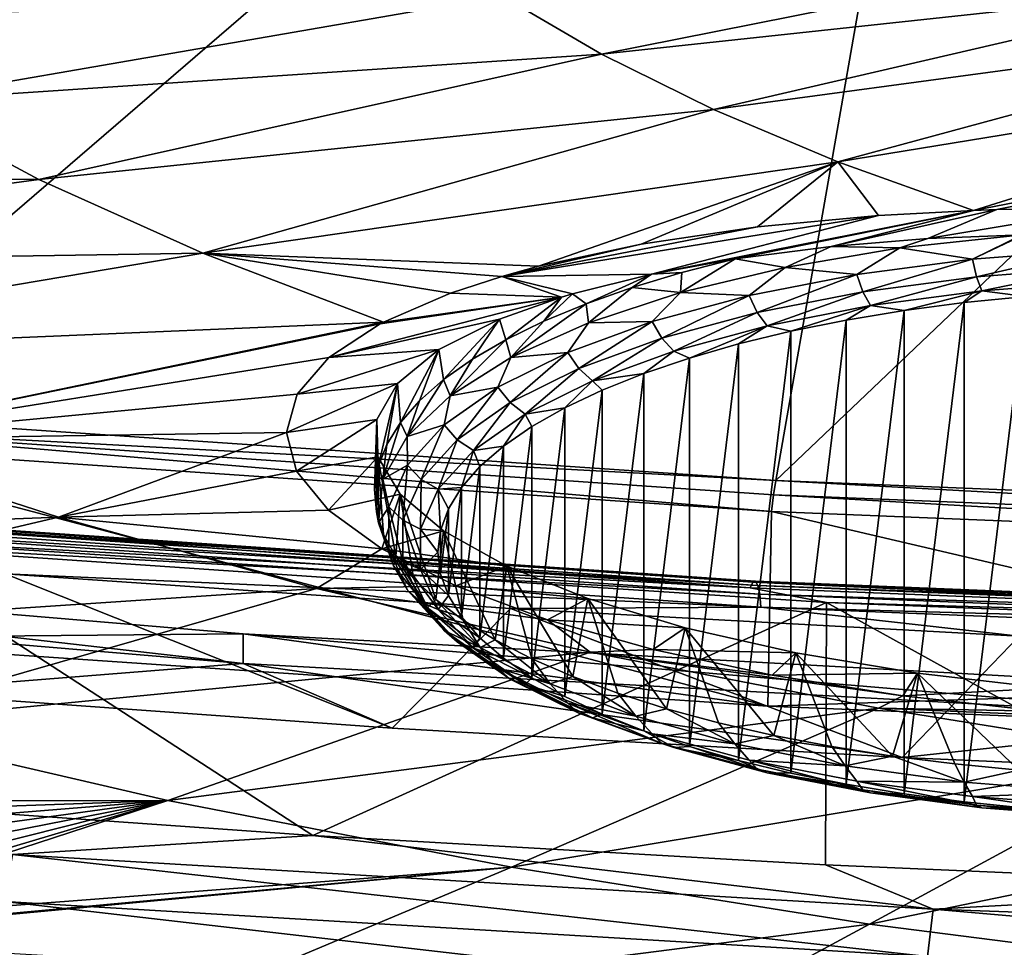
# Model space of a CAD drawing. Header units: metres. Extents: x -92 to 264, y -100 to 50.
# Tile 409 of 656: x 186.82 to 191.49, y -23.99 to -19.58. Entities that reach past the tile are written whole.
import ezdxf

# ---------------------------------------------------------------- set-up
doc = ezdxf.new("R2010")
doc.units = ezdxf.units.M
doc.layers.add('solid_21062050_01', color=7, linetype='CONTINUOUS')

msp = doc.modelspace()

# ---------------------------------------------------------------- linework, layer by layer
at = {"layer": 'solid_21062050_01'}
for points in [[(187.03862, -16.30197, 223.882599), (182.852875, -15.885271, 222.725174), (181.052353, -21.00259, 228.349548)], [(187.03862, -16.30197, 223.882599), (181.052353, -21.00259, 228.349548), (185.683792, -21.45019, 229.592804)], [(191.310776, -16.601612, 224.71489), (187.03862, -16.30197, 223.882599), (185.683792, -21.45019, 229.592804)], [(191.310776, -16.601612, 224.71489), (185.683792, -21.45019, 229.592804), (190.405441, -21.771935, 230.486496)], [(195.640869, -16.7822, 225.216492), (191.310776, -16.601612, 224.71489), (190.405441, -21.771935, 230.486496)], [(195.640869, -16.7822, 225.216492), (190.405441, -21.771935, 230.486496), (195.187561, -21.965796, 231.024963)], [(189.57692, -19.746389, 174.524399), (189.105804, -19.470173, 173.757187), (192.298965, -19.205761, 172.466309)], [(189.57692, -19.746389, 174.524399), (192.298965, -19.205761, 172.466309), (192.681702, -19.410786, 173.035782)], [(190.108948, -20.009607, 175.255508), (189.57692, -19.746389, 174.524399), (192.681702, -19.410786, 173.035782)], [(190.108948, -20.009607, 175.255508), (192.681702, -19.410786, 173.035782), (193.111908, -19.604712, 173.574432)], [(185.613922, -19.582611, 174.840195), (189.105804, -19.470173, 173.757187), (186.214554, -19.970907, 175.918732)], [(186.214554, -19.970907, 175.918732), (189.105804, -19.470173, 173.757187), (189.57692, -19.746389, 174.524399)], [(190.698776, -20.258287, 175.946259), (190.108948, -20.009607, 175.255508), (193.111908, -19.604712, 173.574432)], [(190.698776, -20.258287, 175.946259), (193.111908, -19.604712, 173.574432), (193.586792, -19.786283, 174.078766)], [(186.214554, -19.970907, 175.918732), (189.57692, -19.746389, 174.524399), (186.906342, -20.341391, 176.947784)], [(186.906342, -20.341391, 176.947784), (189.57692, -19.746389, 174.524399), (190.108948, -20.009607, 175.255508)], [(191.343399, -20.488539, 176.584641), (190.698776, -20.258287, 175.946259), (193.586792, -19.786283, 174.078766)], [(191.343399, -20.488539, 176.584641), (193.586792, -19.786283, 174.078766), (194.103256, -19.954323, 174.545517)], [(191.4543, -20.484781, 176.555908), (191.343399, -20.488539, 176.584641), (194.103256, -19.954323, 174.545517)], [(191.993927, -20.478231, 176.457092), (191.4543, -20.484781, 176.555908), (194.103256, -19.954323, 174.545517)], [(183.011429, -20.300306, 177.843094), (186.214554, -19.970907, 175.918732), (186.906342, -20.341391, 176.947784)], [(186.906342, -20.341391, 176.947784), (190.108948, -20.009607, 175.255508), (187.684677, -20.691608, 177.920563)], [(187.684677, -20.691608, 177.920563), (190.108948, -20.009607, 175.255508), (190.698776, -20.258287, 175.946259)], [(189.277618, -20.754227, 177.802582), (187.684677, -20.691608, 177.920563), (190.698776, -20.258287, 175.946259)], [(189.766327, -20.648727, 177.365646), (189.277618, -20.754227, 177.802582), (190.698776, -20.258287, 175.946259)], [(190.317886, -20.566957, 177.00267), (189.766327, -20.648727, 177.365646), (190.698776, -20.258287, 175.946259)], [(190.893051, -20.512718, 176.732437), (190.317886, -20.566957, 177.00267), (190.698776, -20.258287, 175.946259)], [(190.893051, -20.512718, 176.732437), (190.698776, -20.258287, 175.946259), (191.343399, -20.488539, 176.584641)], [(183.858627, -20.751266, 179.095673), (183.011429, -20.300306, 177.843094), (186.906342, -20.341391, 176.947784)], [(183.858627, -20.751266, 179.095673), (186.906342, -20.341391, 176.947784), (187.684677, -20.691608, 177.920563)], [(190.893051, -20.512718, 176.732437), (189.10405, -20.801937, 177.99353), (190.317886, -20.566957, 177.00267)], [(189.815475, -20.791136, 177.824905), (189.10405, -20.801937, 177.99353), (190.893051, -20.512718, 176.732437)], [(189.815475, -20.791136, 177.824905), (190.893051, -20.512718, 176.732437), (191.343399, -20.488539, 176.584641)], [(189.815475, -20.791136, 177.824905), (191.343399, -20.488539, 176.584641), (190.211411, -20.718517, 177.515991)], [(190.667374, -20.659945, 177.247498), (190.211411, -20.718517, 177.515991), (191.343399, -20.488539, 176.584641)], [(190.667374, -20.659945, 177.247498), (191.343399, -20.488539, 176.584641), (191.4543, -20.484781, 176.555908)], [(190.667374, -20.659945, 177.247498), (191.4543, -20.484781, 176.555908), (191.126892, -20.622725, 177.052734)], [(191.126892, -20.622725, 177.052734), (191.4543, -20.484781, 176.555908), (191.993927, -20.478231, 176.457092)], [(191.126892, -20.622725, 177.052734), (191.993927, -20.478231, 176.457092), (191.574051, -20.604012, 176.924149)], [(190.317886, -20.566957, 177.00267), (189.10405, -20.801937, 177.99353), (189.766327, -20.648727, 177.365646)], [(191.126892, -20.622725, 177.052734), (191.574051, -20.604012, 176.924149), (190.993927, -20.667137, 177.099609)], [(191.337891, -20.719572, 176.998138), (190.993927, -20.667137, 177.099609), (191.574051, -20.604012, 176.924149)], [(191.337891, -20.719572, 176.998138), (191.574051, -20.604012, 176.924149), (191.585175, -20.603748, 176.921646)], [(191.912384, -20.675156, 176.874771), (191.337891, -20.719572, 176.998138), (191.585175, -20.603748, 176.921646)], [(189.766327, -20.648727, 177.365646), (189.10405, -20.801937, 177.99353), (189.277618, -20.754227, 177.802582)], [(190.667374, -20.659945, 177.247498), (190.449173, -20.759491, 177.356125), (190.211411, -20.718517, 177.515991)], [(190.667374, -20.659945, 177.247498), (190.993927, -20.667137, 177.099609), (190.449173, -20.759491, 177.356125)], [(190.667374, -20.659945, 177.247498), (191.126892, -20.622725, 177.052734), (190.993927, -20.667137, 177.099609)], [(184.809921, -21.177746, 180.280273), (183.858627, -20.751266, 179.095673), (187.684677, -20.691608, 177.920563)], [(184.809921, -21.177746, 180.280273), (187.684677, -20.691608, 177.920563), (188.542496, -21.0189, 178.829849)], [(188.860947, -20.881393, 178.305038), (188.542496, -21.0189, 178.829849), (187.684677, -20.691608, 177.920563)], [(189.10405, -20.801937, 177.99353), (188.860947, -20.881393, 178.305038), (187.684677, -20.691608, 177.920563)], [(189.277618, -20.754227, 177.802582), (189.10405, -20.801937, 177.99353), (187.684677, -20.691608, 177.920563)], [(190.789352, -20.792498, 177.200699), (190.449173, -20.759491, 177.356125), (190.993927, -20.667137, 177.099609)], [(191.337891, -20.719572, 176.998138), (190.789352, -20.792498, 177.200699), (190.993927, -20.667137, 177.099609)], [(191.357468, -20.803566, 177.0354), (191.337891, -20.719572, 176.998138), (191.912384, -20.675156, 176.874771)], [(191.922287, -20.759897, 176.914108), (191.357468, -20.803566, 177.0354), (191.912384, -20.675156, 176.874771)], [(189.815475, -20.791136, 177.824905), (190.211411, -20.718517, 177.515991), (189.959213, -20.783283, 177.695892)], [(189.952332, -20.878889, 177.687775), (189.959213, -20.783283, 177.695892), (190.211411, -20.718517, 177.515991)], [(190.449173, -20.759491, 177.356125), (189.952332, -20.878889, 177.687775), (190.211411, -20.718517, 177.515991)], [(190.818192, -20.875261, 177.234543), (190.789352, -20.792498, 177.200699), (191.337891, -20.719572, 176.998138)], [(191.357468, -20.803566, 177.0354), (190.818192, -20.875261, 177.234543), (191.337891, -20.719572, 176.998138)], [(189.438904, -20.885246, 178.2061), (189.10405, -20.801937, 177.99353), (189.815475, -20.791136, 177.824905)], [(189.438904, -20.885246, 178.2061), (189.815475, -20.791136, 177.824905), (189.504028, -20.93202, 178.109024)], [(189.815475, -20.791136, 177.824905), (189.722931, -20.854599, 177.893982), (189.504028, -20.93202, 178.109024)], [(189.952332, -20.878889, 177.687775), (189.722931, -20.854599, 177.893982), (189.959213, -20.783283, 177.695892)], [(189.815475, -20.791136, 177.824905), (189.959213, -20.783283, 177.695892), (189.722931, -20.854599, 177.893982)], [(190.279022, -20.892302, 177.477905), (189.952332, -20.878889, 177.687775), (190.449173, -20.759491, 177.356125)], [(190.789352, -20.792498, 177.200699), (190.279022, -20.892302, 177.477905), (190.449173, -20.759491, 177.356125)], [(190.316467, -20.973383, 177.50708), (190.279022, -20.892302, 177.477905), (190.789352, -20.792498, 177.200699)], [(190.818192, -20.875261, 177.234543), (190.316467, -20.973383, 177.50708), (190.789352, -20.792498, 177.200699)], [(191.382156, -20.870745, 177.096268), (191.357468, -20.803566, 177.0354), (191.922287, -20.759897, 176.914108)], [(191.934769, -20.82802, 176.9776), (191.382156, -20.870745, 177.096268), (191.922287, -20.759897, 176.914108)], [(189.388184, -20.900389, 178.266052), (188.860947, -20.881393, 178.305038), (189.10405, -20.801937, 177.99353)], [(189.388184, -20.900389, 178.266052), (189.10405, -20.801937, 177.99353), (189.438904, -20.885246, 178.2061)], [(190.854523, -20.940891, 177.291107), (190.818192, -20.875261, 177.234543), (191.357468, -20.803566, 177.0354)], [(191.382156, -20.870745, 177.096268), (190.854523, -20.940891, 177.291107), (191.357468, -20.803566, 177.0354)], [(191.934769, -20.82802, 176.9776), (191.592407, -20.897009, 177.126129), (191.382156, -20.870745, 177.096268)], [(189.388184, -20.900389, 178.266052), (188.542496, -21.0189, 178.829849), (188.860947, -20.881393, 178.305038)], [(189.438904, -20.885246, 178.2061), (189.504028, -20.93202, 178.109024), (189.303879, -21.01506, 178.339676)], [(189.388184, -20.900389, 178.266052), (189.438904, -20.885246, 178.2061), (189.303879, -21.01506, 178.339676)], [(189.515015, -21.022543, 178.086777), (189.504028, -20.93202, 178.109024), (189.722931, -20.854599, 177.893982)], [(189.952332, -20.878889, 177.687775), (189.515015, -21.022543, 178.086777), (189.722931, -20.854599, 177.893982)], [(189.818314, -21.016756, 177.823593), (189.515015, -21.022543, 178.086777), (189.952332, -20.878889, 177.687775)], [(190.279022, -20.892302, 177.477905), (189.818314, -21.016756, 177.823593), (189.952332, -20.878889, 177.687775)], [(189.863525, -21.095737, 177.846939), (189.818314, -21.016756, 177.823593), (190.279022, -20.892302, 177.477905)], [(190.316467, -20.973383, 177.50708), (189.863525, -21.095737, 177.846939), (190.279022, -20.892302, 177.477905)], [(190.363647, -21.036892, 177.55777), (190.316467, -20.973383, 177.50708), (190.818192, -20.875261, 177.234543)], [(190.854523, -20.940891, 177.291107), (190.363647, -21.036892, 177.55777), (190.818192, -20.875261, 177.234543)], [(191.382156, -20.870745, 177.096268), (191.014389, -20.964184, 177.312714), (190.854523, -20.940891, 177.291107)], [(191.382156, -20.870745, 177.096268), (191.299301, -20.926546, 177.208176), (191.014389, -20.964184, 177.312714)], [(191.382156, -20.870745, 177.096268), (191.592407, -20.897009, 177.126129), (191.299301, -20.926546, 177.208176)], [(189.388184, -20.900389, 178.266052), (188.282852, -21.187977, 179.45668), (188.5271, -21.026958, 178.860138)], [(189.093643, -21.004639, 178.671127), (188.282852, -21.187977, 179.45668), (189.388184, -20.900389, 178.266052)], [(189.388184, -20.900389, 178.266052), (188.5271, -21.026958, 178.860138), (188.542496, -21.0189, 178.829849)], [(189.093643, -21.004639, 178.671127), (189.388184, -20.900389, 178.266052), (189.123734, -21.103203, 178.584503)], [(189.388184, -20.900389, 178.266052), (189.303879, -21.01506, 178.339676), (189.123734, -21.103203, 178.584503)], [(189.147446, -21.187094, 178.543839), (189.303879, -21.01506, 178.339676), (189.504028, -20.93202, 178.109024)], [(189.515015, -21.022543, 178.086777), (189.147446, -21.187094, 178.543839), (189.504028, -20.93202, 178.109024)], [(191.014389, -23.259909, 183.689346), (191.014389, -20.964184, 177.312714), (191.299301, -20.926546, 177.208176)], [(191.299301, -23.297544, 183.793884), (191.014389, -23.259909, 183.689346), (191.299301, -20.926546, 177.208176)], [(191.299301, -23.297544, 183.793884), (191.299301, -20.926546, 177.208176), (191.592407, -20.897009, 177.126129)], [(191.592407, -23.327082, 183.875931), (191.299301, -23.297544, 183.793884), (191.592407, -20.897009, 177.126129)], [(189.920486, -21.156605, 177.890274), (189.863525, -21.095737, 177.846939), (190.316467, -20.973383, 177.50708)], [(190.363647, -21.036892, 177.55777), (189.920486, -21.156605, 177.890274), (190.316467, -20.973383, 177.50708)], [(190.854523, -20.940891, 177.291107), (190.476807, -21.062687, 177.586319), (190.363647, -21.036892, 177.55777)], [(190.854523, -20.940891, 177.291107), (190.739594, -21.009666, 177.439056), (190.476807, -21.062687, 177.586319)], [(190.739578, -23.214424, 183.563004), (190.739594, -21.009666, 177.439056), (191.014389, -20.964184, 177.312714)], [(191.014389, -23.259909, 183.689346), (190.739578, -23.214424, 183.563004), (191.014389, -20.964184, 177.312714)], [(190.854523, -20.940891, 177.291107), (191.014389, -20.964184, 177.312714), (190.739594, -21.009666, 177.439056)], [(185.859161, -21.576994, 181.389221), (184.809921, -21.177746, 180.280273), (188.542496, -21.0189, 178.829849)], [(185.859161, -21.576994, 181.389221), (188.542496, -21.0189, 178.829849), (188.5271, -21.026958, 178.860138)], [(185.859161, -21.576994, 181.389221), (188.5271, -21.026958, 178.860138), (188.282852, -21.187977, 179.45668)], [(188.805634, -21.149656, 179.217667), (188.282852, -21.187977, 179.45668), (189.093643, -21.004639, 178.671127)], [(188.805634, -21.149656, 179.217667), (189.093643, -21.004639, 178.671127), (188.82785, -21.292549, 179.110428)], [(189.093643, -21.004639, 178.671127), (188.964737, -21.195892, 178.841949), (188.82785, -21.292549, 179.110428)], [(189.093643, -21.004639, 178.671127), (189.123734, -21.103203, 178.584503), (188.964737, -21.195892, 178.841949)], [(189.147446, -21.187094, 178.543839), (189.123734, -21.103203, 178.584503), (189.303879, -21.01506, 178.339676)], [(189.417511, -21.163078, 178.230026), (189.147446, -21.187094, 178.543839), (189.515015, -21.022543, 178.086777)], [(189.818314, -21.016756, 177.823593), (189.417511, -21.163078, 178.230026), (189.515015, -21.022543, 178.086777)], [(189.469482, -21.239594, 178.246521), (189.417511, -21.163078, 178.230026), (189.818314, -21.016756, 177.823593)], [(189.863525, -21.095737, 177.846939), (189.469482, -21.239594, 178.246521), (189.818314, -21.016756, 177.823593)], [(190.476807, -23.161406, 183.415741), (190.476807, -21.062687, 177.586319), (190.739594, -21.009666, 177.439056)], [(190.739578, -23.214424, 183.563004), (190.476807, -23.161406, 183.415741), (190.739594, -21.009666, 177.439056)], [(190.363647, -21.036892, 177.55777), (189.994385, -21.189842, 177.939514), (189.920486, -21.156605, 177.890274)], [(190.363647, -21.036892, 177.55777), (190.227814, -21.122887, 177.75354), (189.994385, -21.189842, 177.939514)], [(190.363647, -21.036892, 177.55777), (190.476807, -21.062687, 177.586319), (190.227814, -21.122887, 177.75354)], [(190.227814, -23.101204, 183.24852), (190.227814, -21.122887, 177.75354), (190.476807, -21.062687, 177.586319)], [(190.476807, -23.161406, 183.415741), (190.227814, -23.101204, 183.24852), (190.476807, -21.062687, 177.586319)], [(188.858215, -21.3687, 179.048264), (188.964737, -21.195892, 178.841949), (189.123734, -21.103203, 178.584503)], [(189.147446, -21.187094, 178.543839), (188.858215, -21.3687, 179.048264), (189.123734, -21.103203, 178.584503)], [(189.534958, -21.297352, 178.281219), (189.469482, -21.239594, 178.246521), (189.863525, -21.095737, 177.846939)], [(189.920486, -21.156605, 177.890274), (189.534958, -21.297352, 178.281219), (189.863525, -21.095737, 177.846939)], [(189.99437, -23.034248, 183.062546), (189.994385, -21.189842, 177.939514), (190.227814, -21.122887, 177.75354)], [(190.227814, -23.101204, 183.24852), (189.99437, -23.034248, 183.062546), (190.227814, -21.122887, 177.75354)], [(188.805634, -21.149656, 179.217667), (188.132889, -21.361599, 180.084152), (188.282852, -21.187977, 179.45668)], [(188.60817, -21.310711, 179.807571), (188.132889, -21.361599, 180.084152), (188.805634, -21.149656, 179.217667)], [(188.60817, -21.310711, 179.807571), (188.805634, -21.149656, 179.217667), (188.623779, -21.495327, 179.67366)], [(188.805634, -21.149656, 179.217667), (188.713959, -21.392569, 179.388245), (188.623779, -21.495327, 179.67366)], [(188.805634, -21.149656, 179.217667), (188.82785, -21.292549, 179.110428), (188.713959, -21.392569, 179.388245)], [(189.417511, -21.163078, 178.230026), (189.085571, -21.328001, 178.68811), (189.147446, -21.187094, 178.543839)], [(189.143127, -21.401737, 178.696884), (189.085571, -21.328001, 178.68811), (189.417511, -21.163078, 178.230026)], [(189.469482, -21.239594, 178.246521), (189.143127, -21.401737, 178.696884), (189.417511, -21.163078, 178.230026)], [(189.920486, -21.156605, 177.890274), (189.778091, -21.263092, 178.142975), (189.534958, -21.297352, 178.281219)], [(189.920486, -21.156605, 177.890274), (189.994385, -21.189842, 177.939514), (189.778091, -21.263092, 178.142975)], [(185.859161, -21.576994, 181.389221), (188.282852, -21.187977, 179.45668), (188.132889, -21.361599, 180.084152)], [(188.858215, -21.3687, 179.048264), (188.82785, -21.292549, 179.110428), (188.964737, -21.195892, 178.841949)], [(189.085571, -21.328001, 178.68811), (188.858215, -21.3687, 179.048264), (189.147446, -21.187094, 178.543839)], [(189.778091, -22.960999, 182.859085), (189.778091, -21.263092, 178.142975), (189.994385, -21.189842, 177.939514)], [(189.99437, -23.034248, 183.062546), (189.778091, -22.960999, 182.859085), (189.994385, -21.189842, 177.939514)], [(189.215652, -21.455992, 178.721863), (189.143127, -21.401737, 178.696884), (189.469482, -21.239594, 178.246521)], [(189.534958, -21.297352, 178.281219), (189.215652, -21.455992, 178.721863), (189.469482, -21.239594, 178.246521)], [(189.534958, -21.297352, 178.281219), (189.778091, -21.263092, 178.142975), (189.580414, -21.342136, 178.362518)], [(189.580414, -22.881954, 182.639526), (189.580414, -21.342136, 178.362518), (189.778091, -21.263092, 178.142975)], [(189.778091, -22.960999, 182.859085), (189.580414, -22.881954, 182.639526), (189.778091, -21.263092, 178.142975)], [(188.60817, -21.310711, 179.807571), (188.08168, -21.543522, 180.726959), (188.132889, -21.361599, 180.084152)], [(188.51059, -21.481863, 180.418823), (188.08168, -21.543522, 180.726959), (188.60817, -21.310711, 179.807571)], [(188.51059, -21.481863, 180.418823), (188.60817, -21.310711, 179.807571), (188.516602, -21.706465, 180.260132)], [(188.60817, -21.310711, 179.807571), (188.557846, -21.600178, 179.964905), (188.516602, -21.706465, 180.260132)], [(188.60817, -21.310711, 179.807571), (188.623779, -21.495327, 179.67366), (188.557846, -21.600178, 179.964905)], [(188.654053, -21.563118, 179.588287), (188.713959, -21.392569, 179.388245), (188.82785, -21.292549, 179.110428)], [(188.858215, -21.3687, 179.048264), (188.654053, -21.563118, 179.588287), (188.82785, -21.292549, 179.110428)], [(189.534958, -21.297352, 178.281219), (189.402679, -21.426439, 178.59668), (189.215652, -21.455992, 178.721863)], [(189.534958, -21.297352, 178.281219), (189.580414, -21.342136, 178.362518), (189.402679, -21.426439, 178.59668)], [(189.085571, -21.328001, 178.68811), (188.829895, -21.507843, 179.187637), (188.858215, -21.3687, 179.048264)], [(188.891769, -21.578547, 179.187988), (188.829895, -21.507843, 179.187637), (189.085571, -21.328001, 178.68811)], [(189.143127, -21.401737, 178.696884), (188.891769, -21.578547, 179.187988), (189.085571, -21.328001, 178.68811)], [(189.402679, -22.797651, 182.40538), (189.402679, -21.426439, 178.59668), (189.580414, -21.342136, 178.362518)], [(189.580414, -22.881954, 182.639526), (189.402679, -22.797651, 182.40538), (189.580414, -21.342136, 178.362518)], [(185.859161, -21.576994, 181.389221), (188.132889, -21.361599, 180.084152), (188.08168, -21.543522, 180.726959)], [(188.654053, -21.563118, 179.588287), (188.623779, -21.495327, 179.67366), (188.713959, -21.392569, 179.388245)], [(188.829895, -21.507843, 179.187637), (188.654053, -21.563118, 179.588287), (188.858215, -21.3687, 179.048264)], [(188.969727, -21.628981, 179.202347), (188.891769, -21.578547, 179.187988), (189.143127, -21.401737, 178.696884)], [(189.215652, -21.455992, 178.721863), (188.969727, -21.628981, 179.202347), (189.143127, -21.401737, 178.696884)], [(190.405441, -21.771935, 230.486496), (185.683792, -21.45019, 229.592804), (185.666946, -21.516994, 229.64476)], [(189.215652, -21.455992, 178.721863), (189.402679, -21.426439, 178.59668), (189.246109, -21.515427, 178.843857)], [(189.246109, -22.708664, 182.158203), (189.246109, -21.515427, 178.843857), (189.402679, -21.426439, 178.59668)], [(189.402679, -22.797651, 182.40538), (189.246109, -22.708664, 182.158203), (189.402679, -21.426439, 178.59668)], [(188.51059, -21.481863, 180.418823), (188.129944, -21.727621, 181.363647), (188.08168, -21.543522, 180.726959)], [(188.515289, -21.658669, 181.035645), (188.129944, -21.727621, 181.363647), (188.51059, -21.481863, 180.418823)], [(188.51059, -21.481863, 180.418823), (188.516602, -21.706465, 180.260132), (188.50029, -21.813524, 180.557495)], [(188.51059, -21.481863, 180.418823), (188.50029, -21.813524, 180.557495), (188.509018, -21.920687, 180.855148)], [(188.515289, -21.658669, 181.035645), (188.51059, -21.481863, 180.418823), (188.509018, -21.920687, 180.855148)], [(188.539764, -21.765802, 180.15126), (188.557846, -21.600178, 179.964905), (188.623779, -21.495327, 179.67366)], [(188.654053, -21.563118, 179.588287), (188.539764, -21.765802, 180.15126), (188.623779, -21.495327, 179.67366)], [(189.215652, -21.455992, 178.721863), (189.111755, -21.6085, 179.102371), (188.969727, -21.628981, 179.202347)], [(189.215652, -21.455992, 178.721863), (189.246109, -21.515427, 178.843857), (189.111755, -21.6085, 179.102371)], [(185.653336, -21.596426, 229.675583), (190.38501, -21.918842, 230.571121), (185.666946, -21.516994, 229.64476)], [(190.38501, -21.918842, 230.571121), (190.394165, -21.839108, 230.539459), (185.666946, -21.516994, 229.64476)], [(190.405441, -21.771935, 230.486496), (185.666946, -21.516994, 229.64476), (190.394165, -21.839108, 230.539459)], [(186.999588, -21.946436, 182.41539), (185.859161, -21.576994, 181.389221), (188.08168, -21.543522, 180.726959)], [(186.999588, -21.946436, 182.41539), (188.08168, -21.543522, 180.726959), (188.129944, -21.727621, 181.363647)], [(188.829895, -21.507843, 179.187637), (188.656204, -21.698582, 179.717438), (188.654053, -21.563118, 179.588287)], [(188.721008, -21.766069, 179.708862), (188.656204, -21.698582, 179.717438), (188.829895, -21.507843, 179.187637)], [(188.891769, -21.578547, 179.187988), (188.721008, -21.766069, 179.708862), (188.829895, -21.507843, 179.187637)], [(189.111755, -22.615591, 181.899689), (189.111755, -21.6085, 179.102371), (189.246109, -21.515427, 178.843857)], [(189.246109, -22.708664, 182.158203), (189.111755, -22.615591, 181.899689), (189.246109, -21.515427, 178.843857)], [(186.999588, -21.946436, 182.41539), (183.144958, -22.092596, 184.093948), (185.859161, -21.576994, 181.389221)], [(188.656204, -21.698582, 179.717438), (188.539764, -21.765802, 180.15126), (188.654053, -21.563118, 179.588287)], [(188.802643, -21.812454, 179.711975), (188.721008, -21.766069, 179.708862), (188.891769, -21.578547, 179.187988)], [(188.969727, -21.628981, 179.202347), (188.802643, -21.812454, 179.711975), (188.891769, -21.578547, 179.187988)], [(185.627609, -22.520082, 229.336395), (190.367661, -22.843674, 230.235199), (185.653336, -21.596426, 229.675583)], [(190.367661, -22.843674, 230.235199), (190.38501, -21.918842, 230.571121), (185.653336, -21.596426, 229.675583)], [(188.539764, -21.765802, 180.15126), (188.516602, -21.706465, 180.260132), (188.557846, -21.600178, 179.964905)], [(188.969727, -21.628981, 179.202347), (188.913254, -21.804337, 179.646332), (188.802643, -21.812454, 179.711975)], [(188.969727, -21.628981, 179.202347), (189.000549, -21.705025, 179.370483), (188.913254, -21.804337, 179.646332)], [(188.969727, -21.628981, 179.202347), (189.111755, -21.6085, 179.102371), (189.000549, -21.705025, 179.370483)], [(189.000549, -22.519068, 181.631577), (189.000549, -21.705025, 179.370483), (189.111755, -21.6085, 179.102371)], [(189.111755, -22.615591, 181.899689), (189.000549, -22.519068, 181.631577), (189.111755, -21.6085, 179.102371)], [(188.515289, -21.658669, 181.035645), (188.281342, -21.912926, 181.989975), (188.129944, -21.727621, 181.363647)], [(188.622009, -21.83659, 181.642212), (188.281342, -21.912926, 181.989975), (188.515289, -21.658669, 181.035645)], [(188.515289, -21.658669, 181.035645), (188.509018, -21.920687, 180.855148), (188.542725, -22.027279, 181.15123)], [(188.515289, -21.658669, 181.035645), (188.542725, -22.027279, 181.15123), (188.601196, -22.132635, 181.443863)], [(188.622009, -21.83659, 181.642212), (188.515289, -21.658669, 181.035645), (188.601196, -22.132635, 181.443863)], [(186.999588, -21.946436, 182.41539), (188.129944, -21.727621, 181.363647), (188.281342, -21.912926, 181.989975)], [(188.51799, -21.972021, 180.72406), (188.50029, -21.813524, 180.557495), (188.516602, -21.706465, 180.260132)], [(188.539764, -21.765802, 180.15126), (188.51799, -21.972021, 180.72406), (188.516602, -21.706465, 180.260132)], [(188.656204, -21.698582, 179.717438), (188.568375, -21.89596, 180.265671), (188.539764, -21.765802, 180.15126)], [(188.634659, -21.960121, 180.247864), (188.568375, -21.89596, 180.265671), (188.656204, -21.698582, 179.717438)], [(188.721008, -21.766069, 179.708862), (188.634659, -21.960121, 180.247864), (188.656204, -21.698582, 179.717438)], [(188.913239, -22.419754, 181.355728), (188.913254, -21.804337, 179.646332), (189.000549, -21.705025, 179.370483)], [(189.000549, -22.519068, 181.631577), (188.913239, -22.419754, 181.355728), (189.000549, -21.705025, 179.370483)], [(188.568375, -21.89596, 180.265671), (188.51799, -21.972021, 180.72406), (188.539764, -21.765802, 180.15126)], [(188.71817, -22.002312, 180.239319), (188.634659, -21.960121, 180.247864), (188.721008, -21.766069, 179.708862)], [(188.802643, -21.812454, 179.711975), (188.71817, -22.002312, 180.239319), (188.721008, -21.766069, 179.708862)], [(190.405441, -21.771935, 230.486496), (190.394165, -21.839108, 230.539459), (195.1819, -22.03319, 231.078537)], [(195.187561, -21.965796, 231.024963), (190.405441, -21.771935, 230.486496), (195.1819, -22.03319, 231.078537)], [(188.51799, -21.972021, 180.72406), (188.509018, -21.920687, 180.855148), (188.50029, -21.813524, 180.557495)], [(188.802643, -21.812454, 179.711975), (188.812653, -22.008541, 180.213531), (188.71817, -22.002312, 180.239319)], [(188.802643, -21.812454, 179.711975), (188.913254, -21.804337, 179.646332), (188.850479, -21.905739, 179.927994)], [(188.802643, -21.812454, 179.711975), (188.850479, -21.905739, 179.927994), (188.812653, -22.008541, 180.213531)], [(188.850479, -22.318352, 181.074066), (188.850479, -21.905739, 179.927994), (188.913254, -21.804337, 179.646332)], [(188.913239, -22.419754, 181.355728), (188.850479, -22.318352, 181.074066), (188.913254, -21.804337, 179.646332)], [(188.622009, -21.83659, 181.642212), (188.534958, -22.095901, 182.593826), (188.281342, -21.912926, 181.989975)], [(188.82785, -22.011087, 182.222992), (188.534958, -22.095901, 182.593826), (188.622009, -21.83659, 181.642212)], [(188.622009, -21.83659, 181.642212), (188.601196, -22.132635, 181.443863), (188.684082, -22.236097, 181.731232)], [(188.622009, -21.83659, 181.642212), (188.684082, -22.236097, 181.731232), (188.790863, -22.337013, 182.011536)], [(188.82785, -22.011087, 182.222992), (188.622009, -21.83659, 181.642212), (188.790863, -22.337013, 182.011536)], [(190.38501, -21.918842, 230.571121), (195.177277, -22.11311, 231.110718), (190.394165, -21.839108, 230.539459)], [(195.177277, -22.11311, 231.110718), (195.1819, -22.03319, 231.078537), (190.394165, -21.839108, 230.539459)], [(186.999588, -21.946436, 182.41539), (188.281342, -21.912926, 181.989975), (188.534958, -22.095901, 182.593826)], [(188.589264, -22.176952, 181.293274), (188.542725, -22.027279, 181.15123), (188.509018, -21.920687, 180.855148)], [(188.51799, -21.972021, 180.72406), (188.589264, -22.176952, 181.293274), (188.509018, -21.920687, 180.855148)], [(188.568375, -21.89596, 180.265671), (188.568375, -22.095568, 180.820114), (188.51799, -21.972021, 180.72406)], [(188.634659, -22.156364, 180.792938), (188.568375, -22.095568, 180.820114), (188.568375, -21.89596, 180.265671)], [(188.634659, -21.960121, 180.247864), (188.634659, -22.156364, 180.792938), (188.568375, -21.89596, 180.265671)], [(188.812637, -22.215549, 180.788528), (188.812653, -22.008541, 180.213531), (188.850479, -21.905739, 179.927994)], [(188.850479, -22.318352, 181.074066), (188.812637, -22.215549, 180.788528), (188.850479, -21.905739, 179.927994)], [(190.367661, -22.843674, 230.235199), (195.168411, -23.038643, 230.776749), (190.38501, -21.918842, 230.571121)], [(195.168411, -23.038643, 230.776749), (195.177277, -22.11311, 231.110718), (190.38501, -21.918842, 230.571121)], [(186.999588, -21.946436, 182.41539), (184.506912, -22.531225, 185.312286), (183.144958, -22.092596, 184.093948)], [(188.223862, -22.283691, 183.352158), (184.506912, -22.531225, 185.312286), (186.999588, -21.946436, 182.41539)], [(185.520477, -21.928133, 230.018875), (185.500427, -21.955204, 230.096741), (190.282364, -22.281651, 231.003479)], [(190.282364, -22.281651, 231.003479), (185.500427, -21.955204, 230.096741), (186.03688, -22.048136, 230.287918)], [(185.520477, -21.928133, 230.018875), (190.295807, -22.254128, 230.924362), (185.539673, -21.924568, 229.936325)], [(185.520477, -21.928133, 230.018875), (190.282364, -22.281651, 231.003479), (190.295807, -22.254128, 230.924362)], [(185.539673, -21.924568, 229.936325), (190.30867, -22.250132, 230.840622), (185.556473, -21.944794, 229.855667)], [(190.295807, -22.254128, 230.924362), (190.30867, -22.250132, 230.840622), (185.539673, -21.924568, 229.936325)], [(185.556473, -21.944794, 229.855667), (190.319931, -22.269979, 230.758911), (185.569519, -21.987196, 229.783371)], [(190.30867, -22.250132, 230.840622), (190.319931, -22.269979, 230.758911), (185.556473, -21.944794, 229.855667)], [(188.223862, -22.283691, 183.352158), (186.999588, -21.946436, 182.41539), (188.534958, -22.095901, 182.593826)], [(188.71817, -22.194315, 180.772629), (188.634659, -22.156364, 180.792938), (188.634659, -21.960121, 180.247864)], [(188.71817, -22.002312, 180.239319), (188.71817, -22.194315, 180.772629), (188.634659, -21.960121, 180.247864)], [(185.569519, -21.987196, 229.783371), (190.32869, -22.312086, 230.685791), (185.577805, -22.048382, 229.725189)], [(190.319931, -22.269979, 230.758911), (190.32869, -22.312086, 230.685791), (185.569519, -21.987196, 229.783371)], [(188.568375, -22.095568, 180.820114), (188.589264, -22.176952, 181.293274), (188.51799, -21.972021, 180.72406)], [(189.127365, -22.177704, 182.763184), (188.534958, -22.095901, 182.593826), (188.82785, -22.011087, 182.222992)], [(188.71817, -22.002312, 180.239319), (188.812653, -22.008541, 180.213531), (188.800003, -22.112045, 180.501022)], [(188.71817, -22.002312, 180.239319), (188.800003, -22.112045, 180.501022), (188.71817, -22.194315, 180.772629)], [(188.82785, -22.011087, 182.222992), (188.790863, -22.337013, 182.011536), (188.920853, -22.434755, 182.283035)], [(188.812637, -22.215549, 180.788528), (188.800003, -22.112045, 180.501022), (188.812653, -22.008541, 180.213531)], [(188.82785, -22.011087, 182.222992), (188.920853, -22.434755, 182.283035), (189.073242, -22.528711, 182.544006)], [(189.127365, -22.177704, 182.763184), (188.82785, -22.011087, 182.222992), (189.073242, -22.528711, 182.544006)], [(185.577805, -22.048382, 229.725189), (190.334229, -22.373087, 230.62709), (186.746292, -22.215345, 229.941284)], [(190.32869, -22.312086, 230.685791), (190.334229, -22.373087, 230.62709), (185.577805, -22.048382, 229.725189)], [(186.03688, -22.048136, 230.287918), (185.802307, -23.288033, 231.573853), (188.206543, -23.45767, 232.048355)], [(190.645691, -22.350193, 231.126923), (186.03688, -22.048136, 230.287918), (188.206543, -23.45767, 232.048355)], [(190.282364, -22.281651, 231.003479), (186.03688, -22.048136, 230.287918), (190.645691, -22.350193, 231.126923)], [(188.589264, -22.176952, 181.293274), (188.601196, -22.132635, 181.443863), (188.542725, -22.027279, 181.15123)], [(183.137939, -22.101017, 228.172394), (183.137878, -22.242142, 228.121567), (187.876099, -22.640266, 229.227402)], [(187.876083, -22.499134, 229.278214), (183.137939, -22.101017, 228.172394), (187.876099, -22.640266, 229.227402)], [(185.627609, -22.520082, 229.336395), (183.137939, -22.101017, 228.172394), (187.876083, -22.499134, 229.278214)], [(188.223862, -22.283691, 183.352158), (188.534958, -22.095901, 182.593826), (188.886322, -22.271706, 183.159042)], [(189.127365, -22.177704, 182.763184), (188.886322, -22.271706, 183.159042), (188.534958, -22.095901, 182.593826)], [(188.568375, -22.095568, 180.820114), (188.656204, -22.292946, 181.368347), (188.589264, -22.176952, 181.293274)], [(188.721008, -22.350414, 181.33194), (188.656204, -22.292946, 181.368347), (188.568375, -22.095568, 180.820114)], [(188.634659, -22.156364, 180.792938), (188.721008, -22.350414, 181.33194), (188.568375, -22.095568, 180.820114)], [(188.589264, -22.176952, 181.293274), (188.751907, -22.375813, 181.845627), (188.601196, -22.132635, 181.443863)], [(188.751907, -22.375813, 181.845627), (188.684082, -22.236097, 181.731232), (188.601196, -22.132635, 181.443863)], [(188.71817, -22.194315, 180.772629), (188.800003, -22.112045, 180.501022), (188.812637, -22.215549, 180.788528)], [(188.656204, -22.292946, 181.368347), (188.751907, -22.375813, 181.845627), (188.589264, -22.176952, 181.293274)], [(188.802643, -22.384172, 181.299973), (188.721008, -22.350414, 181.33194), (188.634659, -22.156364, 180.792938)], [(188.71817, -22.194315, 180.772629), (188.802643, -22.384172, 181.299973), (188.634659, -22.156364, 180.792938)], [(188.71817, -22.194315, 180.772629), (188.812637, -22.215549, 180.788528), (188.850479, -22.318352, 181.074066)], [(188.71817, -22.194315, 180.772629), (188.850479, -22.318352, 181.074066), (188.802643, -22.384172, 181.299973)], [(189.512787, -22.332214, 183.249084), (188.886322, -22.271706, 183.159042), (189.127365, -22.177704, 182.763184)], [(189.127365, -22.177704, 182.763184), (189.073242, -22.528711, 182.544006), (189.247086, -22.61829, 182.792816)], [(189.127365, -22.177704, 182.763184), (189.247086, -22.61829, 182.792816), (189.441299, -22.702934, 183.027924)], [(189.512787, -22.332214, 183.249084), (189.127365, -22.177704, 182.763184), (189.441299, -22.702934, 183.027924)], [(186.179153, -22.775309, 229.602493), (187.876099, -22.640266, 229.227402), (183.137878, -22.242142, 228.121567)], [(186.746292, -22.215345, 229.941284), (188.58287, -22.947508, 230.080795), (186.179153, -22.775309, 229.602493)], [(189.144897, -22.379169, 230.396317), (188.58287, -22.947508, 230.080795), (186.746292, -22.215345, 229.941284)], [(190.334229, -22.373087, 230.62709), (189.144897, -22.379169, 230.396317), (186.746292, -22.215345, 229.941284)], [(188.751907, -22.375813, 181.845627), (188.790863, -22.337013, 182.011536), (188.684082, -22.236097, 181.731232)], [(188.223862, -22.283691, 183.352158), (185.968018, -22.931574, 186.424301), (184.506912, -22.531225, 185.312286)], [(189.524063, -22.586582, 184.193466), (185.968018, -22.931574, 186.424301), (188.223862, -22.283691, 183.352158)], [(188.223862, -22.283691, 183.352158), (188.886322, -22.271706, 183.159042), (189.320801, -22.432873, 183.661606)], [(189.524063, -22.586582, 184.193466), (188.223862, -22.283691, 183.352158), (189.320801, -22.432873, 183.661606)], [(188.656204, -22.292946, 181.368347), (188.829895, -22.483686, 181.898148), (188.751907, -22.375813, 181.845627)], [(188.891769, -22.537939, 181.852814), (188.829895, -22.483686, 181.898148), (188.656204, -22.292946, 181.368347)], [(188.721008, -22.350414, 181.33194), (188.891769, -22.537939, 181.852814), (188.656204, -22.292946, 181.368347)], [(189.512787, -22.332214, 183.249084), (189.320801, -22.432873, 183.661606), (188.886322, -22.271706, 183.159042)], [(190.295807, -22.254128, 230.924362), (190.282364, -22.281651, 231.003479), (195.125778, -22.47835, 231.54982)], [(195.125778, -22.47835, 231.54982), (190.282364, -22.281651, 231.003479), (190.645691, -22.350193, 231.126923)], [(190.295807, -22.254128, 230.924362), (195.132523, -22.450554, 231.469955), (190.30867, -22.250132, 230.840622)], [(190.295807, -22.254128, 230.924362), (195.125778, -22.47835, 231.54982), (195.132523, -22.450554, 231.469955)], [(190.30867, -22.250132, 230.840622), (195.138977, -22.446297, 231.385483), (190.319931, -22.269979, 230.758911)], [(195.132523, -22.450554, 231.469955), (195.138977, -22.446297, 231.385483), (190.30867, -22.250132, 230.840622)], [(190.319931, -22.269979, 230.758911), (195.144623, -22.465918, 231.303146), (190.32869, -22.312086, 230.685791)], [(195.138977, -22.446297, 231.385483), (195.144623, -22.465918, 231.303146), (190.319931, -22.269979, 230.758911)], [(188.751907, -22.375813, 181.845627), (189.002121, -22.563951, 182.36821), (188.790863, -22.337013, 182.011536)], [(189.002121, -22.563951, 182.36821), (188.920853, -22.434755, 182.283035), (188.790863, -22.337013, 182.011536)], [(188.802643, -22.384172, 181.299973), (188.850479, -22.318352, 181.074066), (188.913239, -22.419754, 181.355728)], [(189.974228, -22.470737, 183.668472), (189.320801, -22.432873, 183.661606), (189.512787, -22.332214, 183.249084)], [(189.512787, -22.332214, 183.249084), (189.441299, -22.702934, 183.027924), (189.654663, -22.782112, 183.247849)], [(189.512787, -22.332214, 183.249084), (189.654663, -22.782112, 183.247849), (189.885818, -22.85533, 183.451218)], [(189.974228, -22.470737, 183.668472), (189.512787, -22.332214, 183.249084), (189.885818, -22.85533, 183.451218)], [(190.32869, -22.312086, 230.685791), (195.149002, -22.507847, 231.229538), (190.334229, -22.373087, 230.62709)], [(195.144623, -22.465918, 231.303146), (195.149002, -22.507847, 231.229538), (190.32869, -22.312086, 230.685791)], [(190.645691, -22.350193, 231.126923), (188.206543, -23.45767, 232.048355), (190.641068, -23.59642, 232.436493)], [(189.144897, -22.379169, 230.396317), (191.005005, -23.086773, 230.467621), (188.58287, -22.947508, 230.080795)], [(188.969727, -22.567646, 181.809601), (188.891769, -22.537939, 181.852814), (188.721008, -22.350414, 181.33194)], [(188.802643, -22.384172, 181.299973), (188.969727, -22.567646, 181.809601), (188.721008, -22.350414, 181.33194)], [(188.829895, -22.483686, 181.898148), (189.002121, -22.563951, 182.36821), (188.751907, -22.375813, 181.845627)], [(188.802643, -22.384172, 181.299973), (188.913239, -22.419754, 181.355728), (189.000549, -22.519068, 181.631577)], [(188.802643, -22.384172, 181.299973), (189.000549, -22.519068, 181.631577), (188.969727, -22.567646, 181.809601)], [(190.334229, -22.373087, 230.62709), (191.560944, -22.510277, 230.760483), (189.144897, -22.379169, 230.396317)], [(191.560944, -22.510277, 230.760483), (191.005005, -23.086773, 230.467621), (189.144897, -22.379169, 230.396317)], [(190.334229, -22.373087, 230.62709), (195.151794, -22.568733, 231.170532), (191.560944, -22.510277, 230.760483)], [(195.149002, -22.507847, 231.229538), (195.151794, -22.568733, 231.170532), (190.334229, -22.373087, 230.62709)], [(190.645691, -22.350193, 231.126923), (190.641068, -23.59642, 232.436493), (193.090027, -23.703133, 232.735031)], [(195.309143, -22.532135, 231.632278), (190.645691, -22.350193, 231.126923), (193.090027, -23.703133, 232.735031)], [(195.125778, -22.47835, 231.54982), (190.645691, -22.350193, 231.126923), (195.309143, -22.532135, 231.632278)], [(189.002121, -22.563951, 182.36821), (189.073242, -22.528711, 182.544006), (188.920853, -22.434755, 182.283035)], [(189.524063, -22.586582, 184.193466), (189.320801, -22.432873, 183.661606), (189.822678, -22.57435, 184.085846)], [(189.974228, -22.470737, 183.668472), (189.822678, -22.57435, 184.085846), (189.320801, -22.432873, 183.661606)], [(190.5, -22.58979, 184.010803), (189.822678, -22.57435, 184.085846), (189.974228, -22.470737, 183.668472)], [(189.974228, -22.470737, 183.668472), (189.885818, -22.85533, 183.451218), (190.133362, -22.922125, 183.636749)], [(189.974228, -22.470737, 183.668472), (190.133362, -22.922125, 183.636749), (190.395706, -22.982084, 183.803299)], [(190.5, -22.58979, 184.010803), (189.974228, -22.470737, 183.668472), (190.395706, -22.982084, 183.803299)], [(185.627609, -22.520082, 229.336395), (187.876083, -22.499134, 229.278214), (190.367661, -22.843674, 230.235199)], [(187.876083, -22.499134, 229.278214), (187.876099, -22.640266, 229.227402), (192.693634, -22.907127, 229.968628)], [(192.693558, -22.765993, 230.01944), (187.876083, -22.499134, 229.278214), (192.693634, -22.907127, 229.968628)], [(190.367661, -22.843674, 230.235199), (187.876083, -22.499134, 229.278214), (192.693558, -22.765993, 230.01944)], [(188.829895, -22.483686, 181.898148), (189.085571, -22.663527, 182.397675), (189.002121, -22.563951, 182.36821)], [(189.143127, -22.714748, 182.343918), (189.085571, -22.663527, 182.397675), (188.829895, -22.483686, 181.898148)], [(188.891769, -22.537939, 181.852814), (189.143127, -22.714748, 182.343918), (188.829895, -22.483686, 181.898148)], [(188.969727, -22.567646, 181.809601), (189.000549, -22.519068, 181.631577), (189.111755, -22.615591, 181.899689)], [(189.002121, -22.563951, 182.36821), (189.334061, -22.736975, 182.848801), (189.073242, -22.528711, 182.544006)], [(189.334061, -22.736975, 182.848801), (189.247086, -22.61829, 182.792816), (189.073242, -22.528711, 182.544006)], [(191.560944, -22.510277, 230.760483), (193.441635, -23.192883, 230.762344), (191.005005, -23.086773, 230.467621)], [(189.215652, -22.740635, 182.290085), (189.143127, -22.714748, 182.343918), (188.891769, -22.537939, 181.852814)], [(188.969727, -22.567646, 181.809601), (189.215652, -22.740635, 182.290085), (188.891769, -22.537939, 181.852814)], [(188.969727, -22.567646, 181.809601), (189.111755, -22.615591, 181.899689), (189.246109, -22.708664, 182.158203)], [(188.969727, -22.567646, 181.809601), (189.246109, -22.708664, 182.158203), (189.215652, -22.740635, 182.290085)], [(189.085571, -22.663527, 182.397675), (189.334061, -22.736975, 182.848801), (189.002121, -22.563951, 182.36821)], [(189.524063, -22.586582, 184.193466), (189.822678, -22.57435, 184.085846), (190.388092, -22.695532, 184.430069)], [(190.5, -22.58979, 184.010803), (190.388092, -22.695532, 184.430069), (189.822678, -22.57435, 184.085846)], [(189.524063, -22.586582, 184.193466), (187.518921, -23.29108, 187.422867), (185.968018, -22.931574, 186.424301)], [(190.89183, -22.853157, 184.933914), (187.518921, -23.29108, 187.422867), (189.524063, -22.586582, 184.193466)], [(189.334061, -22.736975, 182.848801), (189.441299, -22.702934, 183.027924), (189.247086, -22.61829, 182.792816)], [(189.524063, -22.586582, 184.193466), (190.388092, -22.695532, 184.430069), (191.007202, -22.794163, 184.687851)], [(190.89183, -22.853157, 184.933914), (189.524063, -22.586582, 184.193466), (191.007202, -22.794163, 184.687851)], [(191.076736, -22.686354, 184.26738), (190.388092, -22.695532, 184.430069), (190.5, -22.58979, 184.010803)], [(190.5, -22.58979, 184.010803), (190.395706, -22.982084, 183.803299), (190.671219, -23.03483, 183.949799)], [(190.5, -22.58979, 184.010803), (190.671219, -23.03483, 183.949799), (190.958191, -23.080032, 184.075363)], [(191.076736, -22.686354, 184.26738), (190.5, -22.58979, 184.010803), (190.958191, -23.080032, 184.075363)], [(186.179153, -22.775309, 229.602493), (188.58287, -22.947508, 230.080795), (187.876099, -22.640266, 229.227402)], [(191.005005, -23.086773, 230.467621), (192.693634, -22.907127, 229.968628), (187.876099, -22.640266, 229.227402)], [(188.58287, -22.947508, 230.080795), (191.005005, -23.086773, 230.467621), (187.876099, -22.640266, 229.227402)], [(189.085571, -22.663527, 182.397675), (189.417511, -22.828451, 182.855774), (189.334061, -22.736975, 182.848801)], [(189.469482, -22.87689, 182.794281), (189.417511, -22.828451, 182.855774), (189.085571, -22.663527, 182.397675)], [(189.143127, -22.714748, 182.343918), (189.469482, -22.87689, 182.794281), (189.085571, -22.663527, 182.397675)], [(189.534958, -22.899275, 182.730728), (189.469482, -22.87689, 182.794281), (189.143127, -22.714748, 182.343918)], [(189.215652, -22.740635, 182.290085), (189.534958, -22.899275, 182.730728), (189.143127, -22.714748, 182.343918)], [(189.215652, -22.740635, 182.290085), (189.246109, -22.708664, 182.158203), (189.402679, -22.797651, 182.40538)], [(189.334061, -22.736975, 182.848801), (189.739975, -22.890841, 183.276184), (189.441299, -22.702934, 183.027924)], [(189.739975, -22.890841, 183.276184), (189.654663, -22.782112, 183.247849), (189.441299, -22.702934, 183.027924)], [(191.076736, -22.686354, 184.26738), (191.007202, -22.794163, 184.687851), (190.388092, -22.695532, 184.430069)], [(191.076736, -22.686354, 184.26738), (190.958191, -23.080032, 184.075363), (191.254807, -23.117409, 184.179169)], [(191.689835, -22.75798, 184.431702), (191.007202, -22.794163, 184.687851), (191.076736, -22.686354, 184.26738)], [(191.076736, -22.686354, 184.26738), (191.254807, -23.117409, 184.179169), (191.559219, -23.146725, 184.260605)], [(191.689835, -22.75798, 184.431702), (191.076736, -22.686354, 184.26738), (191.559219, -23.146725, 184.260605)], [(189.215652, -22.740635, 182.290085), (189.402679, -22.797651, 182.40538), (189.580414, -22.881954, 182.639526)], [(189.215652, -22.740635, 182.290085), (189.580414, -22.881954, 182.639526), (189.534958, -22.899275, 182.730728)], [(189.417511, -22.828451, 182.855774), (189.739975, -22.890841, 183.276184), (189.334061, -22.736975, 182.848801)], [(191.689835, -22.75798, 184.431702), (191.661301, -22.86705, 184.850693), (191.007202, -22.794163, 184.687851)], [(189.739975, -22.890841, 183.276184), (189.885818, -22.85533, 183.451218), (189.654663, -22.782112, 183.247849)], [(190.367661, -22.843674, 230.235199), (192.693558, -22.765993, 230.01944), (195.168411, -23.038643, 230.776749)], [(190.89183, -22.853157, 184.933914), (191.007202, -22.794163, 184.687851), (191.661301, -22.86705, 184.850693)], [(190.89183, -22.853157, 184.933914), (189.149673, -23.607447, 188.301605), (187.518921, -23.29108, 187.422867)], [(192.318329, -23.081699, 185.56871), (189.149673, -23.607447, 188.301605), (190.89183, -22.853157, 184.933914)], [(189.417511, -22.828451, 182.855774), (189.818314, -22.974773, 183.262192), (189.739975, -22.890841, 183.276184)], [(189.863525, -23.020746, 183.193863), (189.818314, -22.974773, 183.262192), (189.417511, -22.828451, 182.855774)], [(189.469482, -22.87689, 182.794281), (189.863525, -23.020746, 183.193863), (189.417511, -22.828451, 182.855774)], [(189.739975, -22.890841, 183.276184), (190.210373, -23.021954, 183.640366), (189.885818, -22.85533, 183.451218)], [(190.210373, -23.021954, 183.640366), (190.133362, -22.922125, 183.636749), (189.885818, -22.85533, 183.451218)], [(190.89183, -22.853157, 184.933914), (191.661301, -22.86705, 184.850693), (192.33316, -22.912294, 184.914383)], [(192.318329, -23.081699, 185.56871), (190.89183, -22.853157, 184.933914), (192.33316, -22.912294, 184.914383)], [(189.920486, -23.040022, 183.121674), (189.863525, -23.020746, 183.193863), (189.469482, -22.87689, 182.794281)], [(189.534958, -22.899275, 182.730728), (189.920486, -23.040022, 183.121674), (189.469482, -22.87689, 182.794281)], [(189.534958, -22.899275, 182.730728), (189.580414, -22.881954, 182.639526), (189.778091, -22.960999, 182.859085)], [(189.534958, -22.899275, 182.730728), (189.778091, -22.960999, 182.859085), (189.920486, -23.040022, 183.121674)], [(189.818314, -22.974773, 183.262192), (190.210373, -23.021954, 183.640366), (189.739975, -22.890841, 183.276184)], [(185.007065, -23.294701, 188.201279), (185.968018, -22.931574, 186.424301), (187.518921, -23.29108, 187.422867)], [(190.210373, -23.021954, 183.640366), (190.395706, -22.982084, 183.803299), (190.133362, -22.922125, 183.636749)], [(191.005005, -23.086773, 230.467621), (193.441635, -23.192883, 230.762344), (192.693634, -22.907127, 229.968628)], [(189.920486, -23.040022, 183.121674), (189.778091, -22.960999, 182.859085), (189.99437, -23.034248, 183.062546)], [(189.818314, -22.974773, 183.262192), (190.279022, -23.099226, 183.60788), (190.210373, -23.021954, 183.640366)], [(190.316467, -23.143103, 183.533722), (190.279022, -23.099226, 183.60788), (189.818314, -22.974773, 183.262192)], [(189.863525, -23.020746, 183.193863), (190.316467, -23.143103, 183.533722), (189.818314, -22.974773, 183.262192)], [(190.210373, -23.021954, 183.640366), (190.734268, -23.127251, 183.932831), (190.395706, -22.982084, 183.803299)], [(190.734268, -23.127251, 183.932831), (190.671219, -23.03483, 183.949799), (190.395706, -22.982084, 183.803299)], [(190.363647, -23.159735, 183.454178), (190.316467, -23.143103, 183.533722), (189.863525, -23.020746, 183.193863)], [(189.920486, -23.040022, 183.121674), (190.363647, -23.159735, 183.454178), (189.863525, -23.020746, 183.193863)], [(189.920486, -23.040022, 183.121674), (189.99437, -23.034248, 183.062546), (190.227814, -23.101204, 183.24852)], [(189.920486, -23.040022, 183.121674), (190.227814, -23.101204, 183.24852), (190.363647, -23.159735, 183.454178)], [(190.279022, -23.099226, 183.60788), (190.734268, -23.127251, 183.932831), (190.210373, -23.021954, 183.640366)], [(190.734268, -23.127251, 183.932831), (190.958191, -23.080032, 184.075363), (190.671219, -23.03483, 183.949799)], [(192.318329, -23.081699, 185.56871), (190.849884, -23.878645, 189.054886), (189.149673, -23.607447, 188.301605)], [(190.734268, -23.127251, 183.932831), (191.299408, -23.204269, 184.146759), (190.958191, -23.080032, 184.075363)], [(193.794357, -23.270731, 186.093765), (190.849884, -23.878645, 189.054886), (192.318329, -23.081699, 185.56871)], [(191.299408, -23.204269, 184.146759), (191.254807, -23.117409, 184.179169), (190.958191, -23.080032, 184.075363)], [(190.363647, -23.159735, 183.454178), (190.227814, -23.101204, 183.24852), (190.476807, -23.161406, 183.415741)], [(190.279022, -23.099226, 183.60788), (190.789352, -23.19903, 183.885101), (190.734268, -23.127251, 183.932831)], [(190.818192, -23.241224, 183.806259), (190.789352, -23.19903, 183.885101), (190.279022, -23.099226, 183.60788)], [(190.316467, -23.143103, 183.533722), (190.818192, -23.241224, 183.806259), (190.279022, -23.099226, 183.60788)], [(190.789352, -23.19903, 183.885101), (191.299408, -23.204269, 184.146759), (190.734268, -23.127251, 183.932831)], [(191.299408, -23.204269, 184.146759), (191.559219, -23.146725, 184.260605), (191.254807, -23.117409, 184.179169)], [(190.854523, -23.255735, 183.72084), (190.818192, -23.241224, 183.806259), (190.316467, -23.143103, 183.533722)], [(190.363647, -23.159735, 183.454178), (190.854523, -23.255735, 183.72084), (190.316467, -23.143103, 183.533722)], [(190.363647, -23.159735, 183.454178), (190.476807, -23.161406, 183.415741), (190.739578, -23.214424, 183.563004)], [(190.363647, -23.159735, 183.454178), (190.739578, -23.214424, 183.563004), (190.854523, -23.255735, 183.72084)], [(191.299408, -23.204269, 184.146759), (191.892609, -23.251213, 184.277145), (191.559219, -23.146725, 184.260605)], [(190.854523, -23.255735, 183.72084), (190.739578, -23.214424, 183.563004), (191.014389, -23.259909, 183.689346)], [(190.789352, -23.19903, 183.885101), (191.337891, -23.271955, 184.087646), (191.299408, -23.204269, 184.146759)], [(191.357468, -23.31292, 184.005402), (191.337891, -23.271955, 184.087646), (190.789352, -23.19903, 183.885101)], [(190.818192, -23.241224, 183.806259), (191.357468, -23.31292, 184.005402), (190.789352, -23.19903, 183.885101)], [(191.337891, -23.271955, 184.087646), (191.892609, -23.251213, 184.277145), (191.299408, -23.204269, 184.146759)], [(191.382156, -23.325882, 183.91568), (191.357468, -23.31292, 184.005402), (190.818192, -23.241224, 183.806259)], [(190.854523, -23.255735, 183.72084), (191.382156, -23.325882, 183.91568), (190.818192, -23.241224, 183.806259)], [(193.794357, -23.270731, 186.093765), (192.608627, -24.102942, 189.677887), (190.849884, -23.878645, 189.054886)], [(190.854523, -23.255735, 183.72084), (191.014389, -23.259909, 183.689346), (191.299301, -23.297544, 183.793884)], [(190.854523, -23.255735, 183.72084), (191.299301, -23.297544, 183.793884), (191.382156, -23.325882, 183.91568)], [(191.337891, -23.271955, 184.087646), (191.912384, -23.316372, 184.211029), (191.892609, -23.251213, 184.277145)], [(191.922287, -23.356588, 184.126694), (191.912384, -23.316372, 184.211029), (191.337891, -23.271955, 184.087646)], [(191.357468, -23.31292, 184.005402), (191.922287, -23.356588, 184.126694), (191.337891, -23.271955, 184.087646)], [(185.277298, -23.369761, 188.422928), (185.007065, -23.294701, 188.201279), (187.518921, -23.29108, 187.422867)], [(185.507202, -23.453938, 188.69899), (185.277298, -23.369761, 188.422928), (187.518921, -23.29108, 187.422867)], [(185.682755, -23.542364, 189.014023), (185.507202, -23.453938, 188.69899), (187.518921, -23.29108, 187.422867)], [(185.794693, -23.629448, 189.347488), (185.682755, -23.542364, 189.014023), (187.518921, -23.29108, 187.422867)], [(185.747726, -23.869968, 190.405396), (187.518921, -23.29108, 187.422867), (189.149673, -23.607447, 188.301605)], [(185.747726, -23.869968, 190.405396), (185.828659, -23.795067, 190.050308), (187.518921, -23.29108, 187.422867)], [(185.843567, -23.714287, 189.695374), (185.794693, -23.629448, 189.347488), (187.518921, -23.29108, 187.422867)], [(186.781601, -23.548443, 231.937286), (188.206543, -23.45767, 232.048355), (185.802307, -23.288033, 231.573853)], [(185.828659, -23.795067, 190.050308), (185.843567, -23.714287, 189.695374), (187.518921, -23.29108, 187.422867)], [(191.382156, -23.325882, 183.91568), (191.299301, -23.297544, 183.793884), (191.592407, -23.327082, 183.875931)], [(191.934769, -23.368607, 184.034348), (191.922287, -23.356588, 184.126694), (191.357468, -23.31292, 184.005402)], [(191.382156, -23.325882, 183.91568), (191.934769, -23.368607, 184.034348), (191.357468, -23.31292, 184.005402)], [(191.382156, -23.325882, 183.91568), (191.592407, -23.327082, 183.875931), (191.891769, -23.348324, 183.934921)], [(191.382156, -23.325882, 183.91568), (191.891769, -23.348324, 183.934921), (191.934769, -23.368607, 184.034348)], [(186.781601, -23.548443, 231.937286), (191.151733, -23.808191, 232.663208), (188.206543, -23.45767, 232.048355)], [(191.151733, -23.808191, 232.663208), (190.641068, -23.59642, 232.436493), (188.206543, -23.45767, 232.048355)], [(191.124969, -24.032803, 232.784927), (186.781601, -23.548443, 231.937286), (186.741699, -23.771849, 232.05658)], [(191.124969, -24.032803, 232.784927), (191.151733, -23.808191, 232.663208), (186.781601, -23.548443, 231.937286)], [(191.151733, -23.808191, 232.663208), (193.090027, -23.703133, 232.735031), (190.641068, -23.59642, 232.436493)], [(189.149673, -23.607447, 188.301605), (187.478119, -24.310781, 191.815384), (185.570465, -23.945433, 190.800415)], [(185.599518, -23.936129, 190.748901), (189.149673, -23.607447, 188.301605), (185.570465, -23.945433, 190.800415)], [(185.599518, -23.936129, 190.748901), (185.747726, -23.869968, 190.405396), (189.149673, -23.607447, 188.301605)], [(189.149673, -23.607447, 188.301605), (190.849884, -23.878645, 189.054886), (187.478119, -24.310781, 191.815384)], [(191.151733, -23.808191, 232.663208), (195.565048, -23.964518, 233.100143), (193.090027, -23.703133, 232.735031)], [(186.741699, -23.771849, 232.05658), (186.709686, -24.012844, 232.129898), (191.1035, -24.274879, 232.860138)], [(191.124969, -24.032803, 232.784927), (186.741699, -23.771849, 232.05658), (191.1035, -24.274879, 232.860138)], [(195.55162, -24.189861, 233.223343), (191.151733, -23.808191, 232.663208), (191.124969, -24.032803, 232.784927)], [(195.55162, -24.189861, 233.223343), (195.565048, -23.964518, 233.100143), (191.151733, -23.808191, 232.663208)], [(190.849884, -23.878645, 189.054886), (189.470444, -24.623886, 192.685059), (187.478119, -24.310781, 191.815384)], [(190.849884, -23.878645, 189.054886), (192.608627, -24.102942, 189.677887), (189.470444, -24.623886, 192.685059)], [(185.361328, -24.852491, 195.192291), (185.570465, -23.945433, 190.800415), (187.478119, -24.310781, 191.815384)]]:
    msp.add_3dface(points, dxfattribs=at)

doc.saveas('drawing.dxf')
